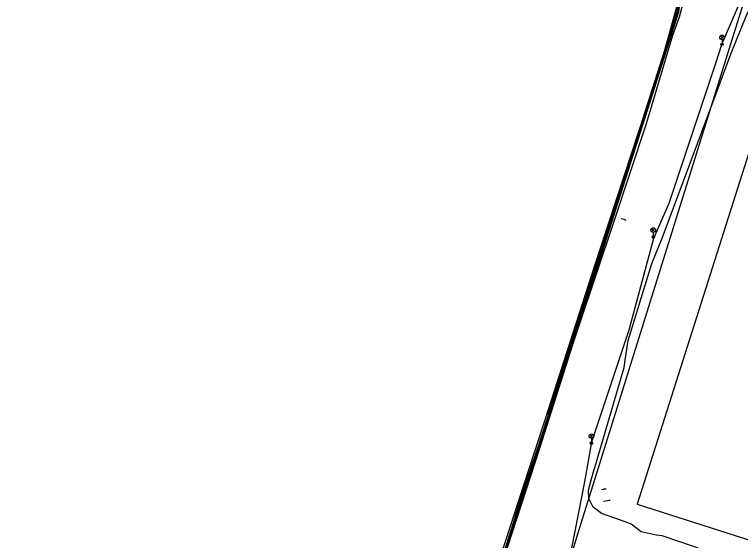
# Model space of a CAD drawing. Extents: x -595540 to -593988, y -1160850 to -1159202.
# Drawn here: x -595396.9 to -595279.6, y -1159644.1 to -1159559.1 of the extents above; entities that cross this region are included whole.
import ezdxf

# ---------------------------------------------------------------- set-up
doc = ezdxf.new("R2010")
doc.units = 0
for name, color, linetype in [('BVK-VODOVOD_trasa sítě', 7, 'Continuous'), ('BVK-VODOVOD_trasa zrušené sítě', 7, 'Continuous'), ('CETIN_kabel podzemní', 7, 'Continuous'), ('DPMB_kabel', 7, 'Continuous'), ('DPMB_kyneta', 7, 'Continuous'), ('DSP-SDEL-VODAFONE_kabel', 7, 'Continuous'), ('EON-SDEL_kabel', 7, 'Continuous'), ('QUANTCOM_kabel', 7, 'Continuous'), ('TSB_kabel VO', 7, 'Continuous'), ('TSB_lampy VO', 7, 'Continuous')]:
    doc.layers.add(name, color=color, linetype=linetype)

msp = doc.modelspace()

# ---------------------------------------------------------------- linework, layer by layer
at = {"layer": 'BVK-VODOVOD_trasa sítě'}
for p, q in [((-595301.638, -1159635.736), (-595301.317, -1159635.692)), ((-595300.918, -1159637.563), (-595300.654, -1159637.516))]:
    msp.add_line(p, q, dxfattribs=at)
for points in [[(-595298.07, -1159592.37), (-595298.44, -1159592.24), (-595298.901, -1159592.089)], [(-595302.069, -1159635.8), (-595301.78, -1159635.754), (-595301.638, -1159635.736)], [(-595301.765, -1159637.707), (-595301.106, -1159637.596), (-595300.918, -1159637.563)], [(-595305.9, -1159642.87), (-595320.077, -1159689.871), (-595330.22, -1159722.74), (-595328.23, -1159728.82), (-595328.238, -1159729.055), (-595328.238, -1159729.063)]]:
    msp.add_lwpolyline(points, dxfattribs=at)
at = {"layer": 'BVK-VODOVOD_trasa zrušené sítě'}
msp.add_line((-595279.076, -1159557.03), (-595305.9, -1159642.87), dxfattribs=at)
msp.add_lwpolyline([(-595271.283, -1159559.413), (-595296.31, -1159638.19), (-595213.109, -1159664.795)], dxfattribs=at)
at = {"layer": 'CETIN_kabel podzemní'}
for points in [[(-595303.16, -1159632.29), (-595298.41, -1159616.09), (-595298.19, -1159614.54), (-595297.76, -1159611.74), (-595293.96, -1159599.33), (-595292.28, -1159595.24), (-595284.41, -1159574.18), (-595281.12, -1159565.37), (-595278.69, -1159559.39), (-595269.25, -1159540.01), (-595269.29, -1159539.61)], [(-595303.67, -1159634.12), (-595303.25, -1159632.58)], [(-595303.25, -1159632.58), (-595303.16, -1159632.29)], [(-595223.09, -1159668.29), (-595223.93, -1159668.05), (-595246.57, -1159659.42), (-595254.71, -1159656.4), (-595260.64, -1159654.27), (-595270.99, -1159650.55), (-595273.47, -1159649.9), (-595279.41, -1159649.11), (-595280.76, -1159648.06), (-595281.3, -1159647.38), (-595282.1, -1159646.88), (-595287.06, -1159645.07), (-595292.27, -1159643.32), (-595293.23, -1159643.21), (-595295.69, -1159642.65), (-595297.29, -1159641.41), (-595298.1, -1159641.07), (-595302.1, -1159639.68), (-595303.41, -1159638.67), (-595304.13, -1159637.25), (-595304.16, -1159635.92), (-595303.67, -1159634.12)]]:
    msp.add_lwpolyline(points, dxfattribs=at)
at = {"layer": 'DPMB_kabel'}
for points in [[(-595318.933, -1159649.425), (-595312.383, -1159629.214), (-595289.877, -1159558.636), (-595289.058, -1159552.926), (-595292.871, -1159548.476), (-595313.43, -1159544.217), (-595352.741, -1159536.397), (-595381.651, -1159530.097), (-595418.96, -1159522.577), (-595453.55, -1159515.607), (-595478.339, -1159510.627), (-595484.018, -1159509.497), (-595492.032, -1159508.061), (-595493.485, -1159506.968), (-595496.106, -1159506.331), (-595497.853, -1159506.388), (-595499.371, -1159508.435), (-595500.147, -1159511.728), (-595500.945, -1159513.543), (-595501.692, -1159513.683), (-595516.675, -1159510.448), (-595518.499, -1159509.52)], [(-595318.933, -1159649.425), (-595312.383, -1159629.214), (-595289.877, -1159558.636), (-595289.058, -1159552.926), (-595292.871, -1159548.476), (-595313.43, -1159544.217), (-595352.741, -1159536.397), (-595381.651, -1159530.097), (-595418.96, -1159522.577)], [(-595318.933, -1159649.425), (-595312.383, -1159629.214), (-595289.877, -1159558.636), (-595289.058, -1159552.926), (-595292.871, -1159548.476), (-595313.43, -1159544.217), (-595352.741, -1159536.397), (-595381.651, -1159530.097), (-595418.96, -1159522.577)], [(-595318.647, -1159649.515), (-595312.097, -1159629.306), (-595289.583, -1159558.704), (-595288.742, -1159552.834), (-595292.709, -1159548.204), (-595313.37, -1159543.923), (-595352.679, -1159536.103), (-595381.589, -1159529.803), (-595418.9, -1159522.283)]]:
    msp.add_lwpolyline(points, dxfattribs=at)
at = {"layer": 'DPMB_kyneta'}
msp.add_lwpolyline([(-595530.526, -1159507.817), (-595519.81, -1159509.9), (-595516.65, -1159510.3), (-595501.69, -1159513.53), (-595501.049, -1159513.41), (-595500.29, -1159511.68), (-595499.51, -1159508.37), (-595497.93, -1159506.24), (-595496.09, -1159506.18), (-595493.42, -1159506.83), (-595491.97, -1159507.92), (-595483.99, -1159509.35), (-595453.52, -1159515.46), (-595381.62, -1159529.95), (-595352.71, -1159536.25), (-595313.4, -1159544.07), (-595292.79, -1159548.34), (-595288.9, -1159552.88), (-595289.73, -1159558.67), (-595312.24, -1159629.26), (-595318.79, -1159649.47)], dxfattribs=at)
at = {"layer": 'DSP-SDEL-VODAFONE_kabel'}
msp.add_lwpolyline([(-595291.052, -1159538.549), (-595291.264, -1159539.673), (-595292.761, -1159547.601), (-595292.975, -1159548.39), (-595292.396, -1159549.105), (-595290.636, -1159550.319), (-595289.416, -1159552.476), (-595289.939, -1159557.929), (-595292.525, -1159567.232), (-595303.224, -1159599.715), (-595310.682, -1159622.934), (-595322.308, -1159658.626)], dxfattribs=at)
at = {"layer": 'EON-SDEL_kabel'}
msp.add_lwpolyline([(-595318.52, -1159648.491), (-595314.87, -1159636.541), (-595312.57, -1159629.711), (-595310.72, -1159623.981), (-595310.57, -1159623.041), (-595307.14, -1159612.301), (-595303.34, -1159600.511), (-595299.14, -1159587.721), (-595294.95, -1159575.041), (-595292.36, -1159567.191), (-595290.05, -1159558.761)], dxfattribs=at)
at = {"layer": 'QUANTCOM_kabel'}
msp.add_lwpolyline([(-595292.148, -1159537.759), (-595291.96, -1159538.07), (-595291.47, -1159538.98), (-595291.51, -1159539.1), (-595293.84, -1159547.23), (-595293.567, -1159548.071), (-595290.979, -1159549.026), (-595289.408, -1159550.728), (-595288.651, -1159553.331), (-595288.555, -1159555.852), (-595289.518, -1159559.536), (-595290.628, -1159562.519), (-595294.881, -1159576.768), (-595300.133, -1159592.71), (-595308.495, -1159617.586), (-595314.161, -1159635.204), (-595314.605, -1159636.231), (-595315.116, -1159637.29), (-595319.356, -1159650.759)], dxfattribs=at)
at = {"layer": 'TSB_kabel VO'}
msp.add_lwpolyline([(-595281.47, -1159531.83), (-595270.78, -1159536.99), (-595277.23, -1159551.35), (-595282.641, -1159563.868), (-595283.67, -1159567), (-595291.22, -1159589.65), (-595293.665, -1159595.256), (-595297.67, -1159610.08), (-595303.668, -1159628.176), (-595304.85, -1159634.57), (-595309.997, -1159660.943), (-595318.623, -1159688.912), (-595319.694, -1159692.178), (-595318.163, -1159692.638), (-595320.13, -1159700.11), (-595318.1, -1159700.48), (-595317.71, -1159704.04)], dxfattribs=at)
at = {"layer": 'TSB_lampy VO'}
for p, q in [((-595282.865, -1159563.07), (-595282.335, -1159562.54)), ((-595282.865, -1159562.54), (-595282.335, -1159563.07)), ((-595282.865, -1159563.07), (-595282.335, -1159562.54)), ((-595282.865, -1159562.54), (-595282.335, -1159563.07)), ((-595282.6, -1159563.18), (-595282.6, -1159563.93)), ((-595282.6, -1159563.18), (-595282.6, -1159563.93)), ((-595293.981, -1159594.192), (-595293.451, -1159593.662)), ((-595293.981, -1159593.662), (-595293.451, -1159594.192)), ((-595293.981, -1159594.192), (-595293.451, -1159593.662)), ((-595293.981, -1159593.662), (-595293.451, -1159594.192)), ((-595293.716, -1159594.302), (-595293.716, -1159595.052)), ((-595293.716, -1159594.302), (-595293.716, -1159595.052)), ((-595303.984, -1159627.469), (-595303.454, -1159626.939)), ((-595303.984, -1159626.939), (-595303.454, -1159627.469)), ((-595303.984, -1159627.469), (-595303.454, -1159626.939)), ((-595303.984, -1159626.939), (-595303.454, -1159627.469)), ((-595303.719, -1159627.579), (-595303.719, -1159628.329)), ((-595303.719, -1159627.579), (-595303.719, -1159628.329))]:
    msp.add_line(p, q, dxfattribs=at)
for centre, radius in [((-595282.6, -1159562.805), 0.375), ((-595282.6, -1159562.805), 0.375), ((-595282.6, -1159563.93), 0.2), ((-595282.6, -1159563.93), 0.2), ((-595282.6, -1159563.93), 0.145), ((-595282.6, -1159563.93), 0.145), ((-595282.6, -1159563.93), 0.0876), ((-595282.6, -1159563.93), 0.0876), ((-595293.716, -1159593.927), 0.375), ((-595293.716, -1159593.927), 0.375), ((-595293.716, -1159595.052), 0.2), ((-595293.716, -1159595.052), 0.2), ((-595293.716, -1159595.052), 0.145), ((-595293.716, -1159595.052), 0.145), ((-595293.716, -1159595.052), 0.0876), ((-595293.716, -1159595.052), 0.0876), ((-595303.719, -1159627.204), 0.375), ((-595303.719, -1159627.204), 0.375), ((-595303.719, -1159628.329), 0.2), ((-595303.719, -1159628.329), 0.2), ((-595303.719, -1159628.329), 0.145), ((-595303.719, -1159628.329), 0.145), ((-595303.719, -1159628.329), 0.0876), ((-595303.719, -1159628.329), 0.0876)]:
    msp.add_circle(centre, radius, dxfattribs=at)

doc.saveas('drawing.dxf')
